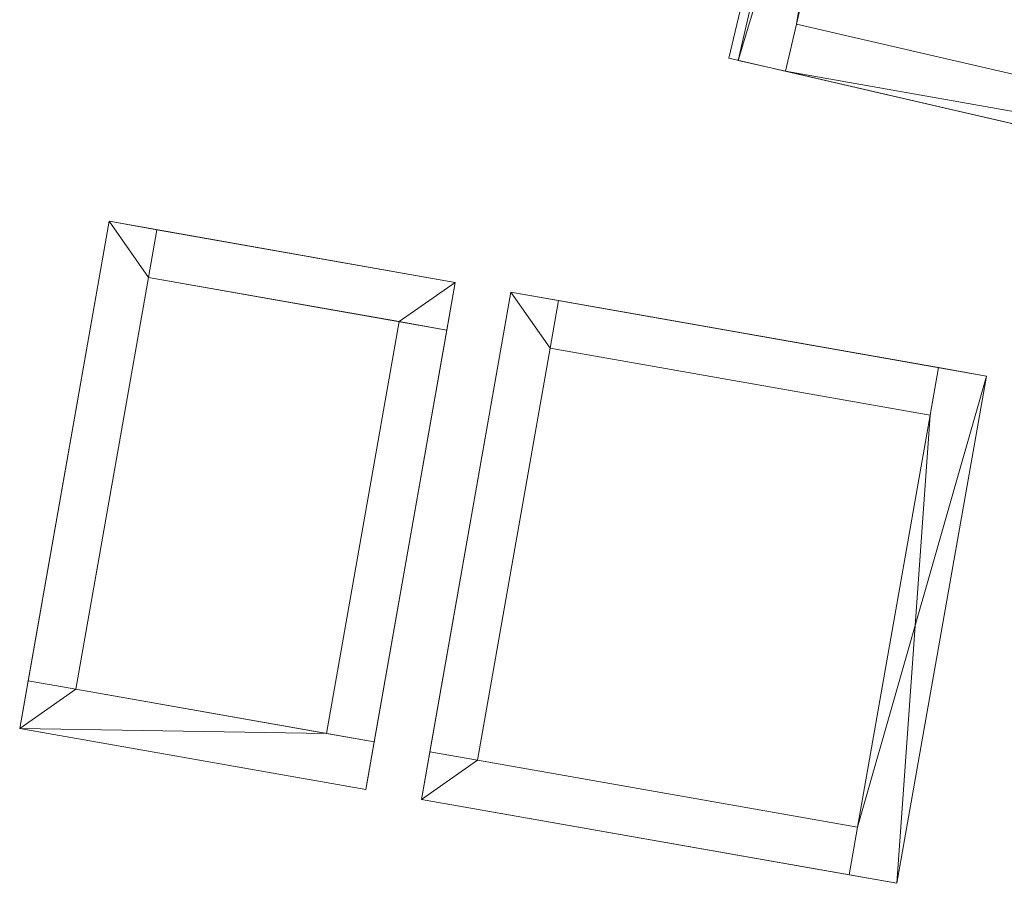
# Model space of a CAD drawing. Header units: millimetres. Extents: x -430348 to -225823, y -86243 to 5084.
# Tile 941 of 1056: x -327699 to -321598, y -43208 to -37858. Entities that reach past the tile are written whole.
import ezdxf

# ---------------------------------------------------------------- set-up
doc = ezdxf.new("R2010")
doc.units = ezdxf.units.MM
doc.layers.add('A-ROOF', color=132, linetype='Continuous', lineweight=9)
doc.layers.add('A-WALL', color=113, linetype='Continuous', lineweight=9)

msp = doc.modelspace()

# ---------------------------------------------------------------- meshes
at = {"layer": 'A-ROOF'}
mesh = msp.add_polyface(dxfattribs=at)
corners = [(-317056, -39539.8, 61194), (-323305.4, -38097, 61194), (-322161.1, -33279.7, 61194), (-315921, -34761.9, 61194)]
mesh.append_faces([[corners[k] for k in face] for face in [(0, 1, 2, 3)]])
mesh = msp.add_polyface(dxfattribs=at)
corners = [(-323305.4, -38097, 61344), (-317056, -39539.8, 61344), (-315921, -34761.9, 61344), (-322161.1, -33279.7, 61344)]
mesh.append_faces([[corners[k] for k in face] for face in [(3, 0, 1, 2)]])
mesh = msp.add_polyface(dxfattribs=at)
corners = [(-323305.4, -38097, 61344), (-322161.1, -33279.7, 61344), (-322161.1, -33279.7, 61194), (-323305.4, -38097, 61194)]
mesh.append_faces([[corners[k] for k in face] for face in [(1, 2, 3, 0)]])
mesh = msp.add_polyface(dxfattribs=at)
corners = [(-317056, -39539.8, 61344), (-323305.4, -38097, 61344), (-323305.4, -38097, 61194), (-317056, -39539.8, 61194)]
mesh.append_faces([[corners[k] for k in face] for face in [(1, 2, 3, 0)]])
mesh = msp.add_polyface(dxfattribs=at)
corners = [(-327699, -42250, 61520.1), (-327144.9, -39107.6, 61352.9), (-327144.9, -39107.6, 61252.8), (-327699, -42250, 61420)]
mesh.append_faces([[corners[k] for k in face] for face in [(1, 2, 3, 0)]])
mesh = msp.add_polyface(dxfattribs=at)
corners = [(-325000.5, -39485.7, 61252.8), (-325554.6, -42628.1, 61420), (-327699, -42250, 61420), (-327144.9, -39107.6, 61252.8)]
mesh.append_faces([[corners[k] for k in face] for face in [(2, 3, 0, 1)]])
mesh = msp.add_polyface(dxfattribs=at)
corners = [(-325554.6, -42628.1, 61520.1), (-325000.5, -39485.7, 61352.9), (-327144.9, -39107.6, 61352.9), (-327699, -42250, 61520.1)]
mesh.append_faces([[corners[k] for k in face] for face in [(2, 3, 0, 1)]])
mesh = msp.add_polyface(dxfattribs=at)
corners = [(-327144.9, -39107.6, 61352.9), (-325000.5, -39485.7, 61352.9), (-325000.5, -39485.7, 61252.8), (-327144.9, -39107.6, 61252.8)]
mesh.append_faces([[corners[k] for k in face] for face in [(0, 1, 2, 3)]])
mesh = msp.add_polyface(dxfattribs=at)
corners = [(-325000.5, -39485.7, 61352.9), (-325554.6, -42628.1, 61520.1), (-325554.6, -42628.1, 61420), (-325000.5, -39485.7, 61252.8)]
mesh.append_faces([[corners[k] for k in face] for face in [(0, 1, 2, 3)]])
mesh = msp.add_polyface(dxfattribs=at)
corners = [(-325209.9, -42688.9, 61520.1), (-324655.8, -39546.5, 61352.9), (-324655.8, -39546.5, 61252.8), (-325209.9, -42688.9, 61420)]
mesh.append_faces([[corners[k] for k in face] for face in [(1, 2, 3, 0)]])
mesh = msp.add_polyface(dxfattribs=at)
corners = [(-321709, -40066.1, 61252.8), (-322263.1, -43208.5, 61420), (-325209.9, -42688.9, 61420), (-324655.8, -39546.5, 61252.8)]
mesh.append_faces([[corners[k] for k in face] for face in [(2, 3, 0, 1)]])
mesh = msp.add_polyface(dxfattribs=at)
corners = [(-322263.1, -43208.5, 61520.1), (-321709, -40066.1, 61352.9), (-324655.8, -39546.5, 61352.9), (-325209.9, -42688.9, 61520.1)]
mesh.append_faces([[corners[k] for k in face] for face in [(2, 3, 0, 1)]])
mesh = msp.add_polyface(dxfattribs=at)
corners = [(-324655.8, -39546.5, 61352.9), (-321709, -40066.1, 61352.9), (-321709, -40066.1, 61252.8), (-324655.8, -39546.5, 61252.8)]
mesh.append_faces([[corners[k] for k in face] for face in [(0, 1, 2, 3)]])
mesh = msp.add_polyface(dxfattribs=at)
corners = [(-321709, -40066.1, 61352.9), (-322263.1, -43208.5, 61520.1), (-322263.1, -43208.5, 61420), (-321709, -40066.1, 61252.8)]
mesh.append_faces([[corners[k] for k in face] for face in [(0, 1, 2, 3)]])
mesh = msp.add_polyface(dxfattribs=at)
corners = [(-325554.6, -42628.1, 61420), (-325554.6, -42628.1, 61520.1), (-327699, -42250, 61520.1), (-327699, -42250, 61420)]
mesh.append_faces([[corners[k] for k in face] for face in [(1, 2, 3, 0)]])
mesh = msp.add_polyface(dxfattribs=at)
corners = [(-322263.1, -43208.5, 61420), (-322263.1, -43208.5, 61520.1), (-325209.9, -42688.9, 61520.1), (-325209.9, -42688.9, 61420)]
mesh.append_faces([[corners[k] for k in face] for face in [(1, 2, 3, 0)]])
at = {"layer": 'A-WALL'}
mesh = msp.add_polyface(dxfattribs=at)
corners = [(-323246.2, -38110.7, 58428.2), (-323246.2, -38110.7, 61194), (-322143.9, -33336.3, 61194), (-322143.9, -33336.3, 58428.2)]
mesh.append_faces([[corners[k] for k in face] for face in [(2, 3, 0, 1)]])
mesh = msp.add_polyface(dxfattribs=at)
corners = [(-321851.6, -33403.8, 58428.2), (-321919.1, -33696.1, 58428.2), (-322886.4, -37885.9, 58428.2), (-322953.9, -38178.2, 58428.2), (-323246.2, -38110.7, 58428.2), (-322143.9, -33336.3, 58428.2)]
mesh.append_faces([[corners[k] for k in face] for face in [(4, 5, 2, 3)]], dxfattribs={"vtx1": -1})
mesh.append_faces([[corners[k] for k in face] for face in [(5, 0, 1, 2)]], dxfattribs={"vtx3": -1})
mesh = msp.add_polyface(dxfattribs=at)
corners = [(-322953.9, -38178.2, 61194), (-322886.4, -37885.9, 61194), (-321919.1, -33696.1, 61194), (-321851.6, -33403.8, 61194), (-322143.9, -33336.3, 61194), (-323246.2, -38110.7, 61194)]
mesh.append_faces([[corners[k] for k in face] for face in [(4, 5, 2, 3)]], dxfattribs={"vtx1": -1})
mesh.append_faces([[corners[k] for k in face] for face in [(5, 0, 1, 2)]], dxfattribs={"vtx3": -1})
mesh = msp.add_polyface(dxfattribs=at)
corners = [(-322953.9, -38178.2, 58428.2), (-322886.4, -37885.9, 58428.2), (-321919.1, -33696.1, 58428.2), (-321851.6, -33403.8, 58428.2), (-321851.6, -33403.8, 61194), (-321919.1, -33696.1, 61194), (-322886.4, -37885.9, 61194), (-322953.9, -38178.2, 61194)]
mesh.append_faces([[corners[k] for k in face] for face in [(5, 2, 3, 4)]], dxfattribs={"vtx0": -1})
mesh.append_faces([[corners[k] for k in face] for face in [(0, 1, 6, 7)]], dxfattribs={"vtx1": -1})
mesh.append_faces([[corners[k] for k in face] for face in [(5, 6, 1, 2)]], dxfattribs={"vtx1": -1, "vtx3": -1})
mesh = msp.add_polyface(dxfattribs=at)
corners = [(-317056, -39539.8, 58428.2), (-322953.9, -38178.2, 58428.2), (-322886.4, -37885.9, 58428.2), (-317280.8, -39180, 58428.2), (-316988.5, -39247.5, 58428.2)]
mesh.append_faces([[corners[k] for k in face] for face in [(3, 0, 1, 2)]], dxfattribs={"vtx0": -1})
mesh.append_faces([[corners[k] for k in face] for face in [(3, 4, 0)]], dxfattribs={"vtx2": -1})
mesh = msp.add_polyface(dxfattribs=at)
corners = [(-322953.9, -38178.2, 61194), (-317056, -39539.8, 61194), (-316988.5, -39247.5, 61194), (-317280.8, -39180, 61194), (-322886.4, -37885.9, 61194)]
mesh.append_faces([[corners[k] for k in face] for face in [(3, 0, 1, 2)]], dxfattribs={"vtx0": -1})
mesh.append_faces([[corners[k] for k in face] for face in [(3, 4, 0)]], dxfattribs={"vtx2": -1})
mesh = msp.add_polyface(dxfattribs=at)
corners = [(-322953.9, -38178.2, 58428.2), (-322953.9, -38178.2, 61194), (-322886.4, -37885.9, 61194), (-322886.4, -37885.9, 58428.2)]
mesh.append_faces([[corners[k] for k in face] for face in [(3, 0, 1, 2)]])
mesh = msp.add_polyface(dxfattribs=at)
corners = [(-322886.4, -37885.9, 58428.2), (-322886.4, -37885.9, 61194), (-317280.8, -39180, 61194), (-316988.5, -39247.5, 61194), (-316988.5, -39247.5, 58428.2), (-317280.8, -39180, 58428.2)]
mesh.append_faces([[corners[k] for k in face] for face in [(2, 3, 4, 5), (5, 0, 1, 2)]], dxfattribs={"vtx3": -1})
mesh = msp.add_polyface(dxfattribs=at)
corners = [(-322953.9, -38178.2, 58428.2), (-322953.9, -38178.2, 61194), (-323246.2, -38110.7, 61194), (-323246.2, -38110.7, 58428.2)]
mesh.append_faces([[corners[k] for k in face] for face in [(2, 3, 0, 1)]])
mesh = msp.add_polyface(dxfattribs=at)
corners = [(-322953.9, -38178.2, 58428.2), (-317056, -39539.8, 58428.2), (-317056, -39539.8, 61194), (-322953.9, -38178.2, 61194)]
mesh.append_faces([[corners[k] for k in face] for face in [(3, 0, 1, 2)]])
mesh = msp.add_polyface(dxfattribs=at)
corners = [(-327646.9, -41954.6, 59055.2), (-327646.9, -41954.6, 61404.3), (-327144.9, -39107.6, 61252.8), (-327144.9, -39107.6, 59055.2)]
mesh.append_faces([[corners[k] for k in face] for face in [(2, 3, 0, 1)]])
mesh = msp.add_polyface(dxfattribs=at)
corners = [(-326849.4, -39159.7, 59055.2), (-326901.5, -39455.1, 59055.2), (-327351.5, -42006.6, 59055.2), (-327646.9, -41954.6, 59055.2), (-327144.9, -39107.6, 59055.2)]
mesh.append_faces([[corners[k] for k in face] for face in [(1, 4, 0)]], dxfattribs={"vtx0": -1})
mesh.append_faces([[corners[k] for k in face] for face in [(3, 4, 1, 2)]], dxfattribs={"vtx1": -1})
mesh = msp.add_polyface(dxfattribs=at)
corners = [(-327351.5, -42006.6, 61404.3), (-326901.5, -39455.1, 61268.5), (-326849.4, -39159.7, 61252.8), (-327144.9, -39107.6, 61252.8), (-327646.9, -41954.6, 61404.3)]
mesh.append_faces([[corners[k] for k in face] for face in [(1, 3, 4, 0)]], dxfattribs={"vtx0": -1})
mesh.append_faces([[corners[k] for k in face] for face in [(1, 2, 3)]], dxfattribs={"vtx2": -1})
mesh = msp.add_polyface(dxfattribs=at)
corners = [(-326849.4, -39159.7, 61252.8), (-326849.4, -39159.7, 59055.2), (-327144.9, -39107.6, 59055.2), (-327144.9, -39107.6, 61252.8)]
mesh.append_faces([[corners[k] for k in face] for face in [(3, 0, 1, 2)]])
mesh = msp.add_polyface(dxfattribs=at)
corners = [(-327351.5, -42006.6, 59055.2), (-326901.5, -39455.1, 59055.2), (-326849.4, -39159.7, 59055.2), (-326849.4, -39159.7, 61252.8), (-326901.5, -39455.1, 61268.5), (-327351.5, -42006.6, 61404.3)]
mesh.append_faces([[corners[k] for k in face] for face in [(4, 5, 0, 1), (1, 2, 3, 4)]], dxfattribs={"vtx3": -1})
mesh = msp.add_polyface(dxfattribs=at)
corners = [(-325052.6, -39781.1, 59055.2), (-325348, -39729, 59055.2), (-326901.5, -39455.1, 59055.2), (-326849.4, -39159.7, 59055.2), (-325000.5, -39485.7, 59055.2)]
mesh.append_faces([[corners[k] for k in face] for face in [(1, 4, 0)]], dxfattribs={"vtx0": -1})
mesh.append_faces([[corners[k] for k in face] for face in [(3, 4, 1, 2)]], dxfattribs={"vtx1": -1})
mesh = msp.add_polyface(dxfattribs=at)
corners = [(-326901.5, -39455.1, 59055.2), (-326901.5, -39455.1, 61268.5), (-326849.4, -39159.7, 61252.8), (-326849.4, -39159.7, 59055.2)]
mesh.append_faces([[corners[k] for k in face] for face in [(0, 1, 2, 3)]])
mesh = msp.add_polyface(dxfattribs=at)
corners = [(-326901.5, -39455.1, 61268.5), (-325052.6, -39781.1, 61268.5), (-325000.5, -39485.7, 61252.8), (-326849.4, -39159.7, 61252.8)]
mesh.append_faces([[corners[k] for k in face] for face in [(2, 3, 0, 1)]])
mesh = msp.add_polyface(dxfattribs=at)
corners = [(-326849.4, -39159.7, 59055.2), (-326849.4, -39159.7, 61252.8), (-325000.5, -39485.7, 61252.8), (-325000.5, -39485.7, 59055.2)]
mesh.append_faces([[corners[k] for k in face] for face in [(2, 3, 0, 1)]])
mesh = msp.add_polyface(dxfattribs=at)
corners = [(-326901.5, -39455.1, 59055.2), (-325348, -39729, 59055.2), (-325052.6, -39781.1, 59055.2), (-325052.6, -39781.1, 61251.9), (-325052.6, -39781.1, 61268.5), (-326901.5, -39455.1, 61268.5)]
mesh.append_faces([[corners[k] for k in face] for face in [(2, 3, 1)]], dxfattribs={"vtx1": -1})
mesh.append_faces([[corners[k] for k in face] for face in [(3, 4, 5)]], dxfattribs={"vtx2": -1})
mesh.append_faces([[corners[k] for k in face] for face in [(5, 0, 1, 3)]], dxfattribs={"vtx2": -1, "vtx3": -1})
mesh = msp.add_polyface(dxfattribs=at)
corners = [(-325052.6, -39781.1, 61268.5), (-325052.6, -39781.1, 61251.9), (-325052.6, -39781.1, 59055.2), (-325000.5, -39485.7, 59055.2), (-325000.5, -39485.7, 61252.8)]
mesh.append_faces([[corners[k] for k in face] for face in [(1, 4, 0)]], dxfattribs={"vtx0": -1})
mesh.append_faces([[corners[k] for k in face] for face in [(3, 4, 1, 2)]], dxfattribs={"vtx1": -1})
mesh = msp.add_polyface(dxfattribs=at)
corners = [(-325157.8, -42393.4, 59055.2), (-325157.8, -42393.4, 61404.3), (-324655.8, -39546.5, 61252.8), (-324655.8, -39546.5, 59055.2)]
mesh.append_faces([[corners[k] for k in face] for face in [(2, 3, 0, 1)]])
mesh = msp.add_polyface(dxfattribs=at)
corners = [(-324360.4, -39598.5, 59055.2), (-324412.5, -39894, 59055.2), (-324862.4, -42445.5, 59055.2), (-325157.8, -42393.4, 59055.2), (-324655.8, -39546.5, 59055.2)]
mesh.append_faces([[corners[k] for k in face] for face in [(1, 4, 0)]], dxfattribs={"vtx0": -1})
mesh.append_faces([[corners[k] for k in face] for face in [(3, 4, 1, 2)]], dxfattribs={"vtx1": -1})
mesh = msp.add_polyface(dxfattribs=at)
corners = [(-324862.4, -42445.5, 61404.3), (-324412.5, -39894, 61268.5), (-324360.4, -39598.5, 61252.8), (-324655.8, -39546.5, 61252.8), (-325157.8, -42393.4, 61404.3)]
mesh.append_faces([[corners[k] for k in face] for face in [(1, 3, 4, 0)]], dxfattribs={"vtx0": -1})
mesh.append_faces([[corners[k] for k in face] for face in [(1, 2, 3)]], dxfattribs={"vtx2": -1})
mesh = msp.add_polyface(dxfattribs=at)
corners = [(-324360.4, -39598.5, 61252.8), (-324360.4, -39598.5, 59055.2), (-324655.8, -39546.5, 59055.2), (-324655.8, -39546.5, 61252.8)]
mesh.append_faces([[corners[k] for k in face] for face in [(0, 1, 2, 3)]])
mesh = msp.add_polyface(dxfattribs=at)
corners = [(-324862.4, -42445.5, 59055.2), (-324412.5, -39894, 59055.2), (-324360.4, -39598.5, 59055.2), (-324360.4, -39598.5, 61252.8), (-324412.5, -39894, 61268.5), (-324862.4, -42445.5, 61404.3)]
mesh.append_faces([[corners[k] for k in face] for face in [(4, 5, 0, 1), (1, 2, 3, 4)]], dxfattribs={"vtx3": -1})
mesh = msp.add_polyface(dxfattribs=at)
corners = [(-322056.5, -40309.4, 59055.2), (-324412.5, -39894, 59055.2), (-324360.4, -39598.5, 59055.2), (-322004.5, -40014, 59055.2)]
mesh.append_faces([[corners[k] for k in face] for face in [(3, 0, 1, 2)]])
mesh = msp.add_polyface(dxfattribs=at)
corners = [(-324412.5, -39894, 59055.2), (-324412.5, -39894, 61268.5), (-324360.4, -39598.5, 61252.8), (-324360.4, -39598.5, 59055.2)]
mesh.append_faces([[corners[k] for k in face] for face in [(0, 1, 2, 3)]])
mesh = msp.add_polyface(dxfattribs=at)
corners = [(-324412.5, -39894, 61268.5), (-322056.5, -40309.4, 61268.5), (-322004.5, -40014, 61252.8), (-324360.4, -39598.5, 61252.8)]
mesh.append_faces([[corners[k] for k in face] for face in [(2, 3, 0, 1)]])
mesh = msp.add_polyface(dxfattribs=at)
corners = [(-324360.4, -39598.5, 59055.2), (-324360.4, -39598.5, 61252.8), (-322004.5, -40014, 61252.8), (-322004.5, -40014, 59055.2)]
mesh.append_faces([[corners[k] for k in face] for face in [(1, 2, 3, 0)]])
mesh = msp.add_polyface(dxfattribs=at)
corners = [(-325348, -39729, 59055.2), (-325797.9, -42280.6, 59055.2), (-325797.9, -42280.6, 61251.9), (-325348, -39729, 61251.9)]
mesh.append_faces([[corners[k] for k in face] for face in [(3, 0, 1, 2)]])
mesh = msp.add_polyface(dxfattribs=at)
corners = [(-325797.9, -42280.6, 59055.2), (-325348, -39729, 59055.2), (-325052.6, -39781.1, 59055.2), (-325502.5, -42332.7, 59055.2)]
mesh.append_faces([[corners[k] for k in face] for face in [(0, 1, 2, 3)]])
mesh = msp.add_polyface(dxfattribs=at)
corners = [(-325348, -39729, 61251.9), (-325797.9, -42280.6, 61251.9), (-325502.5, -42332.7, 61251.9), (-325052.6, -39781.1, 61251.9)]
mesh.append_faces([[corners[k] for k in face] for face in [(3, 0, 1, 2)]])
mesh = msp.add_polyface(dxfattribs=at)
corners = [(-325348, -39729, 59055.2), (-325348, -39729, 61251.9), (-325052.6, -39781.1, 61251.9), (-325052.6, -39781.1, 59055.2)]
mesh.append_faces([[corners[k] for k in face] for face in [(3, 0, 1, 2)]])
mesh = msp.add_polyface(dxfattribs=at)
corners = [(-325052.6, -39781.1, 59055.2), (-325052.6, -39781.1, 61251.9), (-325502.5, -42332.7, 61251.9), (-325502.5, -42332.7, 59055.2)]
mesh.append_faces([[corners[k] for k in face] for face in [(2, 3, 0, 1)]])
mesh = msp.add_polyface(dxfattribs=at)
corners = [(-324412.5, -39894, 59055.2), (-322056.5, -40309.4, 59055.2), (-322056.5, -40309.4, 61268.5), (-324412.5, -39894, 61268.5)]
mesh.append_faces([[corners[k] for k in face] for face in [(3, 0, 1, 2)]])
mesh = msp.add_polyface(dxfattribs=at)
corners = [(-322004.5, -40014, 59055.2), (-322056.5, -40309.4, 59055.2), (-322506.5, -42861, 59055.2), (-322558.5, -43156.4, 59055.2), (-322558.5, -43156.4, 61420), (-322506.5, -42861, 61404.3), (-322056.5, -40309.4, 61268.5), (-322004.5, -40014, 61252.8)]
mesh.append_faces([[corners[k] for k in face] for face in [(5, 2, 3, 4)]], dxfattribs={"vtx0": -1})
mesh.append_faces([[corners[k] for k in face] for face in [(6, 1, 2, 5)]], dxfattribs={"vtx0": -1, "vtx2": -1})
mesh.append_faces([[corners[k] for k in face] for face in [(7, 0, 1, 6)]], dxfattribs={"vtx2": -1})
mesh = msp.add_polyface(dxfattribs=at)
corners = [(-322558.5, -43156.4, 59055.2), (-322506.5, -42861, 59055.2), (-322056.5, -40309.4, 59055.2), (-322004.5, -40014, 59055.2), (-321709, -40066.1, 59055.2), (-322263.1, -43208.5, 59055.2)]
mesh.append_faces([[corners[k] for k in face] for face in [(4, 5, 2, 3)]], dxfattribs={"vtx1": -1})
mesh.append_faces([[corners[k] for k in face] for face in [(5, 0, 1, 2)]], dxfattribs={"vtx3": -1})
mesh = msp.add_polyface(dxfattribs=at)
corners = [(-322004.5, -40014, 61252.8), (-322056.5, -40309.4, 61268.5), (-322506.5, -42861, 61404.3), (-322558.5, -43156.4, 61420), (-322263.1, -43208.5, 61420), (-321709, -40066.1, 61252.8)]
mesh.append_faces([[corners[k] for k in face] for face in [(4, 5, 2, 3)]], dxfattribs={"vtx1": -1})
mesh.append_faces([[corners[k] for k in face] for face in [(5, 0, 1, 2)]], dxfattribs={"vtx3": -1})
mesh = msp.add_polyface(dxfattribs=at)
corners = [(-322056.5, -40309.4, 61268.5), (-322056.5, -40309.4, 59055.2), (-322004.5, -40014, 59055.2), (-322004.5, -40014, 61252.8)]
mesh.append_faces([[corners[k] for k in face] for face in [(1, 2, 3, 0)]])
mesh = msp.add_polyface(dxfattribs=at)
corners = [(-322004.5, -40014, 59055.2), (-322004.5, -40014, 61252.8), (-321709, -40066.1, 61252.8), (-321709, -40066.1, 59055.2)]
mesh.append_faces([[corners[k] for k in face] for face in [(1, 2, 3, 0)]])
mesh = msp.add_polyface(dxfattribs=at)
corners = [(-321709, -40066.1, 59055.2), (-321709, -40066.1, 61252.8), (-322263.1, -43208.5, 61420), (-322263.1, -43208.5, 59055.2)]
mesh.append_faces([[corners[k] for k in face] for face in [(1, 2, 3, 0)]])
mesh = msp.add_polyface(dxfattribs=at)
corners = [(-327646.9, -41954.6, 59055.2), (-327351.5, -42006.6, 59055.2), (-325797.9, -42280.6, 59055.2), (-325502.5, -42332.7, 59055.2), (-325554.6, -42628.1, 59055.2), (-327699, -42250, 59055.2)]
mesh.append_faces([[corners[k] for k in face] for face in [(4, 5, 2, 3)]], dxfattribs={"vtx1": -1})
mesh.append_faces([[corners[k] for k in face] for face in [(5, 0, 1, 2)]], dxfattribs={"vtx3": -1})
mesh = msp.add_polyface(dxfattribs=at)
corners = [(-327646.9, -41954.6, 61404.3), (-327646.9, -41954.6, 59055.2), (-327699, -42250, 59055.2), (-327699, -42250, 61420)]
mesh.append_faces([[corners[k] for k in face] for face in [(0, 1, 2, 3)]])
mesh = msp.add_polyface(dxfattribs=at)
corners = [(-325502.5, -42332.7, 61404.3), (-327351.5, -42006.6, 61404.3), (-327646.9, -41954.6, 61404.3), (-327699, -42250, 61420), (-325554.6, -42628.1, 61420)]
mesh.append_faces([[corners[k] for k in face] for face in [(2, 3, 1)]], dxfattribs={"vtx1": -1})
mesh.append_faces([[corners[k] for k in face] for face in [(4, 0, 1, 3)]], dxfattribs={"vtx2": -1})
mesh = msp.add_polyface(dxfattribs=at)
corners = [(-325502.5, -42332.7, 59055.2), (-325797.9, -42280.6, 59055.2), (-327351.5, -42006.6, 59055.2), (-327646.9, -41954.6, 59055.2), (-327646.9, -41954.6, 61404.3), (-327351.5, -42006.6, 61404.3), (-325502.5, -42332.7, 61404.3), (-325502.5, -42332.7, 61251.9)]
mesh.append_faces([[corners[k] for k in face] for face in [(5, 2, 3, 4)]], dxfattribs={"vtx0": -1})
mesh.append_faces([[corners[k] for k in face] for face in [(2, 5, 1)]], dxfattribs={"vtx0": -1, "vtx1": -1})
mesh.append_faces([[corners[k] for k in face] for face in [(5, 6, 7)]], dxfattribs={"vtx2": -1})
mesh.append_faces([[corners[k] for k in face] for face in [(7, 0, 1, 5)]], dxfattribs={"vtx2": -1, "vtx3": -1})
mesh = msp.add_polyface(dxfattribs=at)
corners = [(-327351.5, -42006.6, 59055.2), (-327351.5, -42006.6, 61404.3), (-327646.9, -41954.6, 61404.3), (-327646.9, -41954.6, 59055.2)]
mesh.append_faces([[corners[k] for k in face] for face in [(0, 1, 2, 3)]])
mesh = msp.add_polyface(dxfattribs=at)
corners = [(-325554.6, -42628.1, 59055.2), (-325554.6, -42628.1, 61420), (-327699, -42250, 61420), (-327699, -42250, 59055.2)]
mesh.append_faces([[corners[k] for k in face] for face in [(2, 3, 0, 1)]])
mesh = msp.add_polyface(dxfattribs=at)
corners = [(-325797.9, -42280.6, 61251.9), (-325797.9, -42280.6, 59055.2), (-325502.5, -42332.7, 59055.2), (-325502.5, -42332.7, 61251.9)]
mesh.append_faces([[corners[k] for k in face] for face in [(1, 2, 3, 0)]])
mesh = msp.add_polyface(dxfattribs=at)
corners = [(-325502.5, -42332.7, 59055.2), (-325502.5, -42332.7, 61251.9), (-325502.5, -42332.7, 61404.3), (-325554.6, -42628.1, 61420), (-325554.6, -42628.1, 59055.2)]
mesh.append_faces([[corners[k] for k in face] for face in [(1, 3, 4, 0)]], dxfattribs={"vtx0": -1})
mesh.append_faces([[corners[k] for k in face] for face in [(1, 2, 3)]], dxfattribs={"vtx2": -1})
mesh = msp.add_polyface(dxfattribs=at)
corners = [(-325157.8, -42393.4, 59055.2), (-324862.4, -42445.5, 59055.2), (-322506.5, -42861, 59055.2), (-322558.5, -43156.4, 59055.2), (-325209.9, -42688.9, 59055.2)]
mesh.append_faces([[corners[k] for k in face] for face in [(1, 4, 0)]], dxfattribs={"vtx0": -1})
mesh.append_faces([[corners[k] for k in face] for face in [(3, 4, 1, 2)]], dxfattribs={"vtx1": -1})
mesh = msp.add_polyface(dxfattribs=at)
corners = [(-325157.8, -42393.4, 61404.3), (-325157.8, -42393.4, 59055.2), (-325209.9, -42688.9, 59055.2), (-325209.9, -42688.9, 61420)]
mesh.append_faces([[corners[k] for k in face] for face in [(0, 1, 2, 3)]])
mesh = msp.add_polyface(dxfattribs=at)
corners = [(-322506.5, -42861, 61404.3), (-324862.4, -42445.5, 61404.3), (-325157.8, -42393.4, 61404.3), (-325209.9, -42688.9, 61420), (-322558.5, -43156.4, 61420)]
mesh.append_faces([[corners[k] for k in face] for face in [(2, 3, 1)]], dxfattribs={"vtx1": -1})
mesh.append_faces([[corners[k] for k in face] for face in [(4, 0, 1, 3)]], dxfattribs={"vtx2": -1})
mesh = msp.add_polyface(dxfattribs=at)
corners = [(-322506.5, -42861, 59055.2), (-324862.4, -42445.5, 59055.2), (-325157.8, -42393.4, 59055.2), (-325157.8, -42393.4, 61404.3), (-324862.4, -42445.5, 61404.3), (-322506.5, -42861, 61404.3)]
mesh.append_faces([[corners[k] for k in face] for face in [(5, 0, 1, 4), (2, 3, 4, 1)]], dxfattribs={"vtx2": -1})
mesh = msp.add_polyface(dxfattribs=at)
corners = [(-324862.4, -42445.5, 59055.2), (-324862.4, -42445.5, 61404.3), (-325157.8, -42393.4, 61404.3), (-325157.8, -42393.4, 59055.2)]
mesh.append_faces([[corners[k] for k in face] for face in [(0, 1, 2, 3)]])
mesh = msp.add_polyface(dxfattribs=at)
corners = [(-322558.5, -43156.4, 59055.2), (-322558.5, -43156.4, 61420), (-325209.9, -42688.9, 61420), (-325209.9, -42688.9, 59055.2)]
mesh.append_faces([[corners[k] for k in face] for face in [(2, 3, 0, 1)]])
mesh = msp.add_polyface(dxfattribs=at)
corners = [(-322506.5, -42861, 59055.2), (-322506.5, -42861, 61404.3), (-322558.5, -43156.4, 61420), (-322558.5, -43156.4, 59055.2)]
mesh.append_faces([[corners[k] for k in face] for face in [(3, 0, 1, 2)]])
mesh = msp.add_polyface(dxfattribs=at)
corners = [(-322558.5, -43156.4, 61420), (-322558.5, -43156.4, 59055.2), (-322263.1, -43208.5, 59055.2), (-322263.1, -43208.5, 61420)]
mesh.append_faces([[corners[k] for k in face] for face in [(3, 0, 1, 2)]])

doc.saveas('drawing.dxf')
